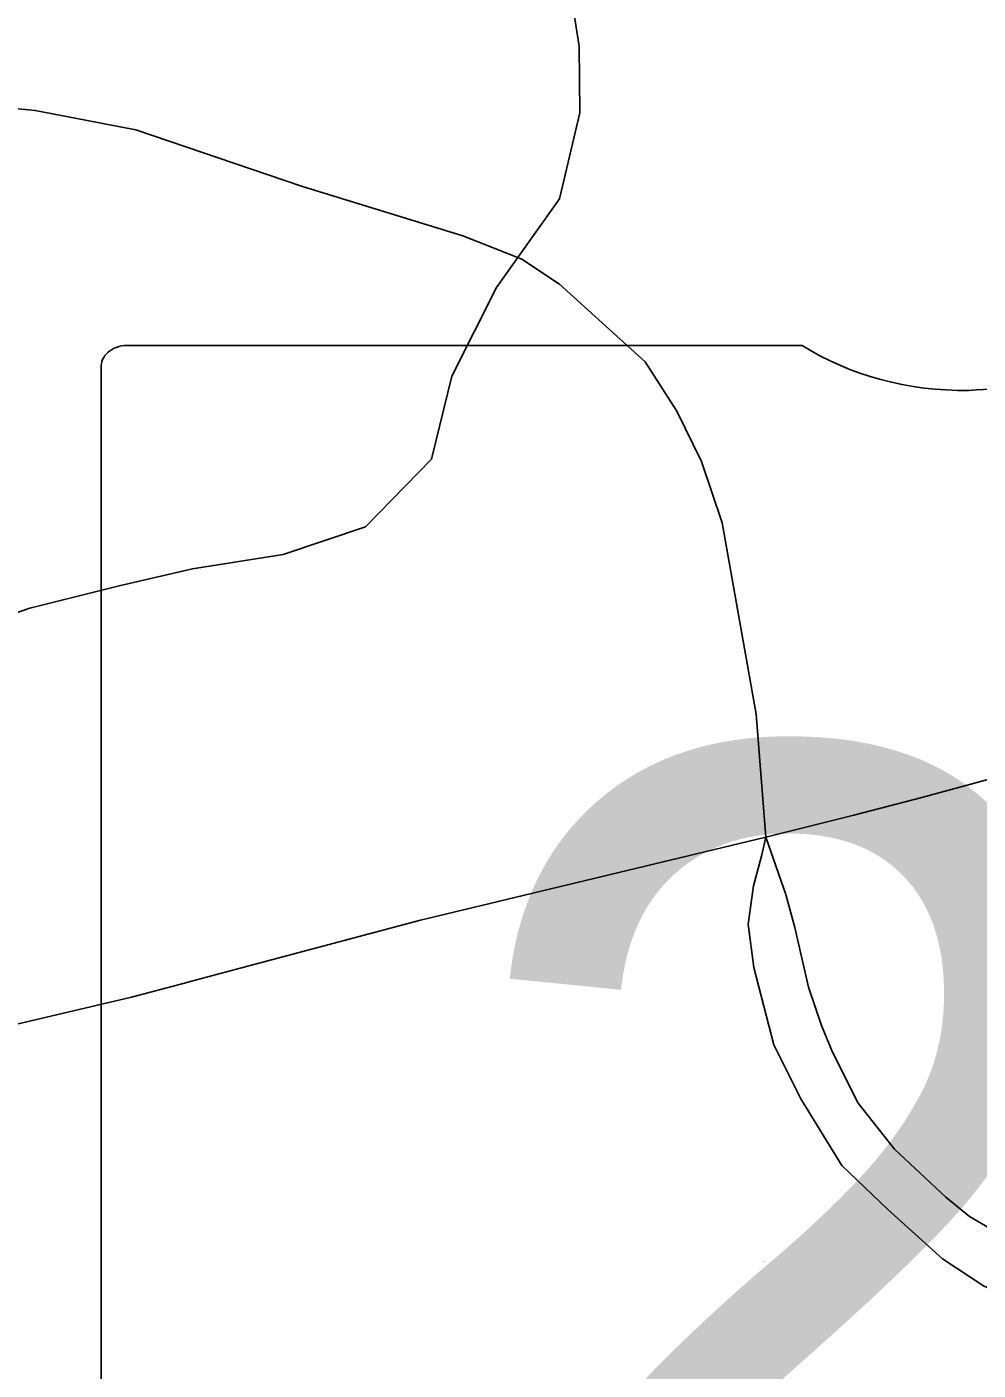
# Model space of a CAD drawing. Extents: x 0 to 34, y -5 to 22.
# Drawn here: x 3.4333 to 3.5687, y 20.2329 to 20.4243 of the extents above; entities that cross this region are included whole.
import ezdxf

# ---------------------------------------------------------------- set-up
doc = ezdxf.new("R2010")
doc.units = 0
for name, color, linetype in [('GM_X_City_Street', 7, 'Continuous'), ('GM_X_Minor_River', 7, 'Continuous'), ('GM_X_State_Location', 7, 'Continuous'), ('GM_X_State_Route', 7, 'Continuous'), ('GM_X_State_Shield', 7, 'Continuous')]:
    doc.layers.add(name, color=color, linetype=linetype)

msp = doc.modelspace()

# ---------------------------------------------------------------- linework, layer by layer
at = {"layer": 'GM_X_City_Street'}
for points in [[(3.53844, 20.30885), (3.53706, 20.32635), (3.53225, 20.3536), (3.52929, 20.36236), (3.52578, 20.36951), (3.52128, 20.37654), (3.50907, 20.38763), (3.50371, 20.39115), (3.49532, 20.39448), (3.47239, 20.40156), (3.44877, 20.40958), (3.43448, 20.41236), (3.41881, 20.4139)], [(3.53844, 20.30885), (3.53781, 20.30612), (3.53668, 20.30193), (3.53595, 20.29644), (3.53675, 20.29027), (3.5396, 20.27926), (3.54344, 20.27157), (3.54928, 20.26209), (3.55577, 20.25585), (3.5636, 20.24876), (3.56944, 20.24492), (3.56997, 20.24468), (3.57732, 20.24147), (3.58535, 20.23928), (3.59137, 20.23842), (3.60557, 20.23815), (3.62767, 20.23791), (3.71408, 20.2375), (3.71648, 20.23749), (3.80208, 20.23722), (3.85551, 20.23739), (3.86124, 20.23893), (3.86433, 20.24159)], [(3.53844, 20.30885), (3.54132, 20.30068), (3.54258, 20.29597), (3.5445, 20.28748), (3.54636, 20.28204), (3.54795, 20.2782), (3.5516, 20.27097), (3.55677, 20.26441), (3.56406, 20.25758), (3.56744, 20.25479), (3.57311, 20.25147), (3.5815, 20.24856), (3.5913, 20.24565), (3.60551, 20.24538), (3.6276, 20.24513), (3.71655, 20.245), (3.80115, 20.24471), (3.85458, 20.24489), (3.86052, 20.24346), (3.86433, 20.24159)]]:
    msp.add_lwpolyline(points, dxfattribs=at)
at = {"layer": 'GM_X_Minor_River'}
msp.add_lwpolyline([(3.50984, 20.43442), (3.51188, 20.4215), (3.51199, 20.41199), (3.50909, 20.39978), (3.50011, 20.38713), (3.49378, 20.3745), (3.49087, 20.36267), (3.48148, 20.35306), (3.46974, 20.34912), (3.45684, 20.34707), (3.4466, 20.34467), (3.43371, 20.34148), (3.42122, 20.33715)], dxfattribs=at)
at = {"layer": 'GM_X_State_Route'}
for p, q in [((3.45673, 20.28834), (3.46669, 20.291)), ((3.45573, 20.28807), (3.45673, 20.28834))]:
    msp.add_line(p, q, dxfattribs=at)
for points in [[(3.46669, 20.291), (3.48929, 20.29704), (3.53844, 20.30885), (3.55097, 20.31199), (3.56063, 20.31447), (3.57024, 20.31712), (3.57981, 20.31994), (3.58933, 20.32292), (3.59879, 20.32607), (3.6082, 20.32938), (3.61754, 20.33286), (3.62683, 20.33649), (3.63922, 20.34193), (3.65428, 20.34838), (3.66329, 20.35266), (3.67839, 20.36027), (3.69845, 20.36943), (3.72926, 20.38641), (3.73708, 20.39067), (3.76165, 20.40488)], [(3.28477, 20.24731), (3.3033, 20.25154), (3.32174, 20.25606), (3.34004, 20.26043), (3.35856, 20.26483), (3.37673, 20.26913), (3.39469, 20.27339), (3.41319, 20.27778), (3.43103, 20.282), (3.44818, 20.28605), (3.45573, 20.28807)]]:
    msp.add_lwpolyline(points, dxfattribs=at)
at = {"layer": 'GM_X_State_Shield'}
for p, q in [((3.54365, 20.37886), (3.44713, 20.37886)), ((3.44388, 20.37542), (3.44388, 20.1753))]:
    msp.add_line(p, q, dxfattribs=at)
for centre, major_axis, start_param, end_param in [((3.44766, 20.37584), (0.00382, 0), 1.712693, 3.28349), ((3.56663, 20.40209), (0.03703, 0), 4.042523, 4.731795), ((3.57891, 20.26651), (0.13295, 0), 1.404758, 1.657858)]:
    msp.add_ellipse(centre, major_axis=major_axis, ratio=0.8, start_param=start_param, end_param=end_param, dxfattribs=at)

# ---------------------------------------------------------------- texts
at = {"layer": 'GM_X_State_Location'}
msp.add_text('261', height=0.000189, rotation=0, dxfattribs=at).set_placement((3.53811, 20.24827))
at = {"layer": 'GM_X_State_Shield'}
msp.add_text('261', height=0.131836, dxfattribs=at).set_placement((3.49245, 20.18941))

doc.saveas('drawing.dxf')
